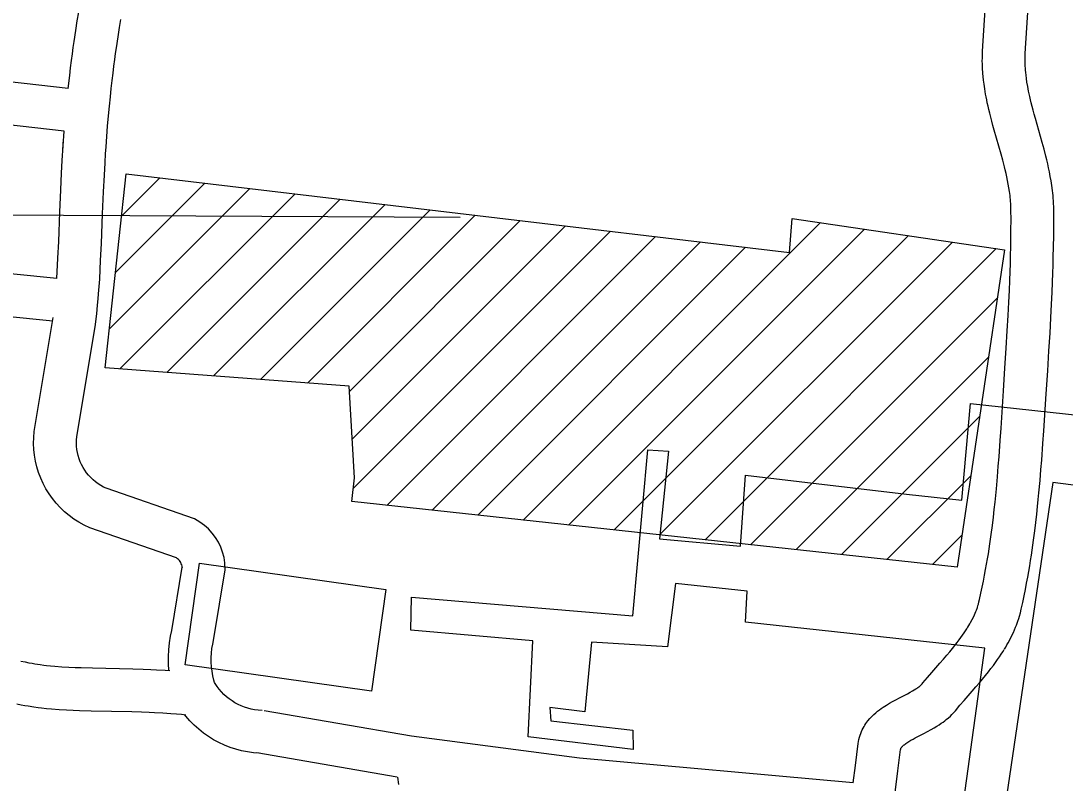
# Model space of a CAD drawing. Extents: x 3313447 to 3351316, y 703786 to 729172.
# Drawn here: x 3326400 to 3327132, y 723430 to 723964 of the extents above; entities that cross this region are included whole.
import ezdxf

# ---------------------------------------------------------------- set-up
doc = ezdxf.new("R2010")
doc.units = 0
for name, color, linetype in [('V-BLDG-OTLN', 7, 'Continuous'), ('V-ROAD-CNTR', 7, 'Continuous'), ('V-UTIL-LINE', 7, 'Continuous')]:
    doc.layers.add(name, color=color, linetype=linetype)

msp = doc.modelspace()

# ---------------------------------------------------------------- linework, layer by layer
at = {"layer": 'V-BLDG-OTLN'}
for p, q in [((3326466.19, 723787.78), (3326528.81, 723850.4)), ((3326470.47, 723827.42), (3326497.2, 723854.15)), ((3326461.91, 723748.14), (3326560.42, 723846.65)), ((3326469.19, 723720.07), (3326592.02, 723842.9)), ((3326502.07, 723717.59), (3326623.63, 723839.15)), ((3326534.95, 723715.11), (3326655.24, 723835.4)), ((3326567.83, 723712.64), (3326686.84, 723831.66)), ((3326600.7, 723710.16), (3326718.45, 723827.91)), ((3326630.16, 723704.26), (3326750.06, 723824.16)), ((3326632.07, 723670.82), (3326781.66, 723820.41)), ((3326752.04, 723614.01), (3326960.73, 723822.7)), ((3326632.81, 723636.2), (3326813.27, 723816.66)), ((3326783.95, 723610.56), (3326991.52, 723818.14)), ((3326815.85, 723607.11), (3327022.32, 723813.58)), ((3326656.34, 723624.38), (3326844.87, 723812.91)), ((3326688.24, 723620.92), (3326876.48, 723809.16)), ((3326847.75, 723603.65), (3327053.11, 723809.01)), ((3326720.14, 723617.47), (3326908.09, 723805.41)), ((3326879.65, 723600.2), (3327083.9, 723804.45)), ((3326911.55, 723596.75), (3327084.58, 723769.77)), ((3326943.45, 723593.29), (3327078.41, 723728.24)), ((3326975.36, 723589.84), (3327072.23, 723686.71)), ((3327007.26, 723586.38), (3327066.05, 723645.18)), ((3327039.16, 723582.93), (3327059.88, 723603.65))]:
    msp.add_line(p, q, dxfattribs=at)
for points in [[(3327089.61, 723803.6), (3327056.52, 723581.05), (3326631.79, 723627.03), (3326633.63, 723643.59), (3326629.95, 723707.96), (3326458.96, 723720.84), (3326473.66, 723856.94), (3326938.84, 723801.77), (3326940.68, 723825.67)], [(3326515.01, 723512.57), (3326525.13, 723583.82), (3326655.78, 723565.26), (3326645.66, 723494.01)]]:
    msp.add_lwpolyline(points, close=True, dxfattribs=at)
at = {"layer": 'V-ROAD-CNTR'}
for points in [[(3327074.37, 723929.36), (3327074.28, 723931.01), (3327074.17, 723933.96), (3327074.14, 723936.24), (3327074.15, 723938.01), (3327074.22, 723940.56), (3327074.35, 723943.07), (3327076.65, 723979.36), (3327080.15, 724033.64), (3327083.67, 724087.91), (3327087.27, 724143.42), (3327089.1, 724171.18), (3327090.96, 724199.02), (3327091.2, 724202.19), (3327091.51, 724205.36), (3327091.87, 724208.45), (3327092.27, 724211.48), (3327095.22, 724231.1)], [(3326432.9, 723916.72), (3326433.95, 723925.89), (3326434.6, 723931.29), (3326435.23, 723936.35), (3326435.86, 723941.09), (3326436.46, 723945.54), (3326437.06, 723949.72), (3326438.22, 723957.51), (3326439.29, 723964.33), (3326440.29, 723970.3), (3326441.19, 723975.51), (3326442.02, 723980.07), (3326442.77, 723984.08), (3326444.12, 723991.03), (3326445.18, 723996.25), (3326446.01, 724000.18), (3326447.29, 724006.03), (3326448.61, 724011.87), (3326450.88, 724021.53), (3326454.87, 724038.34), (3326460.9, 724063.48), (3326463.91, 724076.03), (3326466.12, 724085.39)], [(3327104.32, 723931.04), (3327104.25, 723932.39), (3327104.17, 723934.69), (3327104.15, 723936.35), (3327104.15, 723937.54), (3327104.2, 723939.42), (3327104.3, 723941.37), (3327106.59, 723977.44)], [(3326459.11, 723871.07), (3326459.43, 723875.94), (3326459.95, 723883.2), (3326460.53, 723890.44), (3326461.17, 723897.69), (3326461.82, 723904.49), (3326462.47, 723910.86), (3326463.11, 723916.82), (3326463.75, 723922.4), (3326464.37, 723927.63), (3326464.99, 723932.53), (3326465.59, 723937.11), (3326466.18, 723941.4), (3326466.74, 723945.41), (3326467.87, 723952.95), (3326468.91, 723959.52), (3326469.86, 723965.26)], [(3326432.9, 723916.72), (3326133.99, 723950.8)], [(3327089.65, 723523.45), (3327090.54, 723524.93), (3327091.42, 723526.44), (3327092.24, 723527.91), (3327093.66, 723530.57), (3327094.88, 723533.01), (3327095.89, 723535.18), (3327096.73, 723537.11), (3327097.44, 723538.83), (3327098.06, 723540.41), (3327099, 723543.03), (3327099.68, 723545.1), (3327100.18, 723546.73), (3327100.83, 723549.08), (3327101.4, 723551.43), (3327102.48, 723556.28), (3327103.46, 723560.91), (3327104.37, 723565.39), (3327105.21, 723569.73), (3327105.98, 723573.93), (3327106.7, 723577.99), (3327107.37, 723581.93), (3327107.99, 723585.74), (3327108.56, 723589.43), (3327109.1, 723593.02), (3327110.07, 723599.91), (3327110.92, 723606.38), (3327111.66, 723612.45), (3327112.31, 723618.13), (3327112.88, 723623.45), (3327113.39, 723628.43), (3327113.84, 723633.11), (3327114.62, 723641.83), (3327115.26, 723649.47), (3327115.78, 723656.16), (3327116.63, 723667.8), (3327117.23, 723676.54), (3327118.93, 723702.66), (3327119.98, 723718.7), (3327120.87, 723732.77), (3327121.62, 723745.12), (3327122.22, 723755.94), (3327122.7, 723765.42), (3327123.09, 723773.72), (3327123.39, 723781), (3327123.62, 723787.36), (3327123.79, 723792.94), (3327123.93, 723797.83), (3327124.11, 723806.35), (3327124.2, 723812.76), (3327124.24, 723817.59), (3327124.26, 723824.79), (3327124.22, 723832.04), (3327124.18, 723834.01), (3327124.11, 723835.97), (3327124.01, 723837.9), (3327123.88, 723839.78), (3327123.72, 723841.63), (3327123.54, 723843.45), (3327123.34, 723845.26), (3327122.9, 723848.67), (3327122.38, 723851.99), (3327121.83, 723855.17), (3327121.24, 723858.22), (3327120.62, 723861.16), (3327119.99, 723863.97), (3327119.35, 723866.68), (3327118.7, 723869.31), (3327117.41, 723874.26), (3327116.15, 723878.89), (3327111.38, 723895.66), (3327110.54, 723898.7), (3327109.77, 723901.54), (3327109.08, 723904.19), (3327108.46, 723906.65), (3327107.9, 723908.93), (3327107.41, 723911.06), (3327106.97, 723913.05), (3327106.59, 723914.89), (3327106.25, 723916.61), (3327105.95, 723918.18), (3327105.44, 723921.21), (3327105.06, 723923.79), (3327104.78, 723926.04), (3327104.57, 723927.99), (3327104.42, 723929.68), (3327104.31, 723931.26)], [(3327063.94, 723538.91), (3327064.72, 723540.19), (3327065.36, 723541.31), (3327065.92, 723542.3), (3327066.99, 723544.31), (3327067.84, 723546.03), (3327068.54, 723547.53), (3327069.12, 723548.85), (3327069.6, 723550), (3327069.97, 723550.95), (3327070.64, 723552.81), (3327071.08, 723554.14), (3327071.36, 723555.09), (3327071.79, 723556.64), (3327072.19, 723558.25), (3327073.17, 723562.66), (3327074.09, 723567), (3327074.94, 723571.21), (3327075.73, 723575.3), (3327076.46, 723579.26), (3327077.14, 723583.11), (3327077.77, 723586.83), (3327078.36, 723590.45), (3327078.91, 723593.95), (3327079.41, 723597.33), (3327080.34, 723603.95), (3327081.16, 723610.15), (3327081.87, 723615.97), (3327082.49, 723621.43), (3327083.04, 723626.57), (3327083.53, 723631.39), (3327083.97, 723635.9), (3327084.74, 723644.42), (3327085.36, 723651.88), (3327085.87, 723658.41), (3327086.7, 723669.91), (3327087.29, 723678.54), (3327089, 723704.61), (3327090.04, 723720.63), (3327090.93, 723734.63), (3327091.67, 723746.86), (3327092.26, 723757.54), (3327092.74, 723766.87), (3327093.12, 723775.03), (3327093.41, 723782.16), (3327093.63, 723788.38), (3327093.81, 723793.82), (3327093.94, 723798.56), (3327094.11, 723806.89), (3327094.2, 723813.11), (3327094.24, 723817.75), (3327094.26, 723824.73), (3327094.22, 723831.66), (3327094.19, 723833.17), (3327094.14, 723834.63), (3327094.06, 723836.08), (3327093.96, 723837.51), (3327093.84, 723838.91), (3327093.71, 723840.31), (3327093.56, 723841.65), (3327093.19, 723844.44), (3327092.78, 723847.12), (3327092.32, 723849.74), (3327091.83, 723852.3), (3327091.3, 723854.8), (3327090.76, 723857.24), (3327090.19, 723859.63), (3327089.62, 723861.92), (3327088.43, 723866.52), (3327087.25, 723870.83), (3327082.5, 723887.55), (3327081.6, 723890.78), (3327080.78, 723893.83), (3327080.02, 723896.72), (3327079.33, 723899.44), (3327078.71, 723902.02), (3327078.15, 723904.45), (3327077.64, 723906.74), (3327077.19, 723908.91), (3327076.78, 723910.96), (3327076.42, 723912.92), (3327075.81, 723916.52), (3327075.33, 723919.74), (3327074.98, 723922.59), (3327074.71, 723925.09), (3327074.52, 723927.3), (3327074.39, 723929.14)], [(3326430, 723886.85), (3326129.74, 723921.09)], [(3326425.01, 723783.54), (3326425.72, 723797.65), (3326426.25, 723809.43), (3326427.1, 723830.15), (3326427.75, 723845.75), (3326428.31, 723857.5), (3326428.78, 723866.34), (3326430, 723886.85)], [(3326429.18, 723873.02), (3326429.5, 723877.98), (3326429.7, 723880.86)], [(3326452.17, 723751.52), (3326452.96, 723758.73), (3326453.56, 723764.75), (3326453.98, 723769.28), (3326454.27, 723772.72), (3326454.66, 723777.85), (3326454.99, 723782.99), (3326455.36, 723789.83), (3326455.68, 723796.22), (3326456.22, 723808.14), (3326457.07, 723828.9), (3326457.72, 723844.41), (3326458.27, 723855.99), (3326458.73, 723864.64), (3326459.12, 723871.15)], [(3326425.01, 723783.54), (3326181.1, 723807.98), (3326140.78, 723799.48), (3326117.06, 723795.02)], [(3326422.22, 723753.66), (3326182.74, 723777.67), (3326146.65, 723770.05), (3326123.97, 723765.79)], [(3326503.58, 723508.46), (3326503.57, 723508.59), (3326503.28, 723513.4), (3326503.26, 723518.23), (3326503.5, 723523.05), (3326504.01, 723527.85), (3326504.77, 723532.62), (3326505.63, 723536.56), (3326512.92, 723580.89), (3326512.92, 723580.88), (3326512.79, 723581.76), (3326512.57, 723582.61), (3326512.27, 723583.44), (3326511.88, 723584.24), (3326511.43, 723584.99), (3326510.9, 723585.69), (3326510.3, 723586.34), (3326509.64, 723586.92), (3326508.93, 723587.44), (3326508.79, 723587.52), (3326448.15, 723608.58), (3326444.09, 723610.5), (3326440.45, 723612.52), (3326436.94, 723614.77), (3326433.59, 723617.23), (3326430.4, 723619.9), (3326427.38, 723622.78), (3326424.56, 723625.84), (3326421.93, 723629.07), (3326419.52, 723632.46), (3326417.33, 723636), (3326415.37, 723639.67), (3326413.65, 723643.46), (3326412.17, 723647.35), (3326410.95, 723651.34), (3326409.98, 723655.38), (3326409.27, 723659.48), (3326408.83, 723663.61), (3326408.65, 723667.78), (3326408.73, 723671.94), (3326409.09, 723676.22), (3326422.45, 723756.13)], [(3326568.98, 723480.45), (3326566.09, 723480.66), (3326563.66, 723480.99), (3326561.26, 723481.46), (3326558.88, 723482.08), (3326556.56, 723482.83), (3326554.28, 723483.73), (3326552.05, 723484.76), (3326549.91, 723485.92), (3326547.83, 723487.22), (3326545.84, 723488.63), (3326543.94, 723490.15), (3326542.13, 723491.79), (3326540.43, 723493.53), (3326538.85, 723495.37), (3326537.38, 723497.3), (3326536.03, 723499.31), (3326535.53, 723500.17), (3326535.07, 723501.8), (3326534.36, 723504.89), (3326533.83, 723508.02), (3326533.47, 723511.18), (3326533.28, 723514.36), (3326533.26, 723517.54), (3326533.42, 723520.73), (3326533.76, 723523.9), (3326534.26, 723527.04), (3326535.11, 723530.93), (3326543.05, 723579.22), (3326542.8, 723583.95), (3326542.22, 723587.76), (3326541.26, 723591.49), (3326539.94, 723595.11), (3326538.27, 723598.58), (3326536.27, 723601.87), (3326533.95, 723604.95), (3326531.34, 723607.78), (3326528.46, 723610.33), (3326525.34, 723612.6), (3326521.4, 723614.9), (3326459.52, 723636.39), (3326457.78, 723637.21), (3326455.82, 723638.3), (3326453.93, 723639.51), (3326452.12, 723640.84), (3326450.4, 723642.29), (3326448.77, 723643.83), (3326447.25, 723645.48), (3326445.83, 723647.23), (3326444.53, 723649.06), (3326443.35, 723650.97), (3326442.29, 723652.95), (3326441.36, 723655), (3326440.56, 723657.09), (3326439.9, 723659.24), (3326439.38, 723661.43), (3326439, 723663.64), (3326438.76, 723665.88), (3326438.66, 723668.12), (3326438.71, 723670.37), (3326438.88, 723672.48), (3326452.04, 723751.19)], [(3326983.62, 723429.67), (3326985.13, 723441.9), (3326987.11, 723457.35), (3326987.32, 723458.72), (3326987.62, 723460.22), (3326987.99, 723461.66), (3326988.41, 723463.05), (3326988.88, 723464.4), (3326989.39, 723465.67), (3326989.95, 723466.9), (3326990.55, 723468.08), (3326991.16, 723469.18), (3326991.8, 723470.24), (3326992.46, 723471.24), (3326993.13, 723472.2), (3326993.88, 723473.19), (3326995.2, 723474.77), (3326996.61, 723476.28), (3326998, 723477.63), (3326999.37, 723478.85), (3327000.71, 723479.96), (3327002.02, 723480.97), (3327003.29, 723481.88), (3327004.52, 723482.72), (3327005.7, 723483.5), (3327006.89, 723484.25), (3327009.05, 723485.53), (3327011.09, 723486.68), (3327013, 723487.71), (3327016.39, 723489.48), (3327019.26, 723490.96), (3327021.63, 723492.2), (3327023.57, 723493.26), (3327025.15, 723494.16), (3327026.44, 723494.93), (3327027.49, 723495.59), (3327028.33, 723496.16), (3327029.01, 723496.65), (3327029.57, 723497.06), (3327029.96, 723497.37), (3327030.77, 723498.04), (3327031.24, 723498.47), (3327031.49, 723498.72), (3327031.96, 723499.2), (3327032.49, 723499.82), (3327035.61, 723503.52), (3327038.7, 723507.12), (3327044.44, 723513.72), (3327046.9, 723516.56), (3327049.16, 723519.2), (3327051.24, 723521.67), (3327053.13, 723523.97), (3327054.86, 723526.12), (3327056.42, 723528.12), (3327057.85, 723530), (3327059.15, 723531.76), (3327060.32, 723533.4), (3327061.38, 723534.94), (3327062.34, 723536.39), (3327063.21, 723537.74), (3327064.06, 723539.1)], [(3327013.02, 723422.98), (3327014.9, 723438.16), (3327016.81, 723453.15), (3327016.86, 723453.45), (3327016.88, 723453.55), (3327016.9, 723453.64), (3327016.93, 723453.72), (3327016.95, 723453.79), (3327016.99, 723453.88), (3327017.02, 723453.95), (3327017.06, 723454.03), (3327017.12, 723454.13), (3327017.18, 723454.24), (3327017.26, 723454.35), (3327017.34, 723454.47), (3327017.38, 723454.53), (3327017.72, 723454.93), (3327018.04, 723455.28), (3327018.44, 723455.66), (3327018.89, 723456.07), (3327019.4, 723456.49), (3327019.96, 723456.92), (3327020.57, 723457.35), (3327021.21, 723457.8), (3327021.89, 723458.24), (3327022.54, 723458.65), (3327024.07, 723459.56), (3327025.58, 723460.41), (3327027.08, 723461.22), (3327030.2, 723462.85), (3327033.1, 723464.34), (3327035.75, 723465.73), (3327038.16, 723467.04), (3327040.31, 723468.26), (3327042.21, 723469.41), (3327043.89, 723470.48), (3327045.37, 723471.47), (3327046.67, 723472.39), (3327047.8, 723473.23), (3327048.85, 723474.05), (3327050.48, 723475.42), (3327051.76, 723476.58), (3327052.76, 723477.55), (3327054.11, 723478.96), (3327055.29, 723480.31), (3327058.47, 723484.09), (3327061.39, 723487.5), (3327067.1, 723494.05), (3327069.64, 723496.99), (3327072.05, 723499.8), (3327074.3, 723502.48), (3327076.4, 723505.04), (3327078.37, 723507.48), (3327080.19, 723509.81), (3327081.88, 723512.04), (3327083.44, 723514.15), (3327084.88, 723516.18), (3327086.21, 723518.11), (3327087.43, 723519.94), (3327088.56, 723521.69), (3327089.54, 723523.26)], [(3326399.61, 723515.12), (3326402.66, 723514.5), (3326405.31, 723513.99), (3326407.62, 723513.57), (3326409.6, 723513.24), (3326413.15, 723512.69), (3326415.75, 723512.33), (3326417.66, 723512.1), (3326420.6, 723511.78), (3326423.53, 723511.53), (3326428.54, 723511.19), (3326433.28, 723510.93), (3326437.75, 723510.72), (3326441.95, 723510.55), (3326449.91, 723510.3), (3326478.24, 723509.66), (3326485.42, 723509.44), (3326490.84, 723509.24), (3326494.94, 723509.06), (3326501.04, 723508.74), (3326504.13, 723508.54)], [(3326396.85, 723485.07), (3326399.83, 723484.5), (3326402.45, 723484.02), (3326404.79, 723483.63), (3326408.81, 723483), (3326411.89, 723482.58), (3326414.25, 723482.29), (3326417.74, 723481.92), (3326421.25, 723481.62), (3326426.68, 723481.25), (3326431.73, 723480.97), (3326436.45, 723480.75), (3326440.88, 723480.57), (3326449.1, 723480.31), (3326477.45, 723479.67), (3326484.42, 723479.46), (3326489.62, 723479.27), (3326493.47, 723479.1), (3326499.3, 723478.79), (3326502.15, 723478.61), (3326505.01, 723478.41), (3326508.79, 723478.11), (3326512.33, 723477.8), (3326515.47, 723477.5)], [(3326566.79, 723450.53), (3326562.99, 723450.81), (3326558.77, 723451.38), (3326554.59, 723452.2), (3326550.47, 723453.27), (3326546.42, 723454.58), (3326542.45, 723456.15), (3326538.59, 723457.94), (3326534.84, 723459.96), (3326531.22, 723462.21), (3326527.75, 723464.67), (3326524.44, 723467.34), (3326521.29, 723470.2), (3326518.32, 723473.24), (3326515.54, 723476.47), (3326514.6, 723477.7)], [(3326983.59, 723429.67), (3326791.55, 723447.12), (3326673.65, 723462.34), (3326570.45, 723480.27)], [(3326663.69, 723433.62), (3326565.32, 723450.71)], [(3326663.86, 723433.59), (3326664.69, 723428.63)]]:
    msp.add_lwpolyline(points, dxfattribs=at)
at = {"layer": 'V-UTIL-LINE'}
msp.add_line((3321191.72, 723851.43), (3326707.98, 723826.64), dxfattribs=at)
for points in [[(3327055.23, 723375.26), (3327075.94, 723524.23), (3326907.94, 723542.43), (3326909.22, 723564.25), (3326858.99, 723569.53), (3326853.33, 723525.19), (3326800, 723528.39), (3326795.39, 723479.55), (3326770.8, 723482.54), (3326771.54, 723473.2), (3326829.04, 723466.56), (3326829.11, 723453.06), (3326755.67, 723462.04), (3326758.79, 723529.22), (3326673.24, 723536.75), (3326673.82, 723559.95), (3326828.98, 723546.88), (3326839.48, 723663.26), (3326854.02, 723662.29), (3326847.75, 723600.98), (3326904.56, 723595.73), (3326908.11, 723645.6), (3327021.04, 723632.32), (3327059.84, 723628.02), (3327065.73, 723695.9), (3327242.1, 723676.59)], [(3327251.66, 723623.79), (3327123.48, 723640.45), (3327081.63, 723356.7)]]:
    msp.add_lwpolyline(points, dxfattribs=at)

doc.saveas('drawing.dxf')
